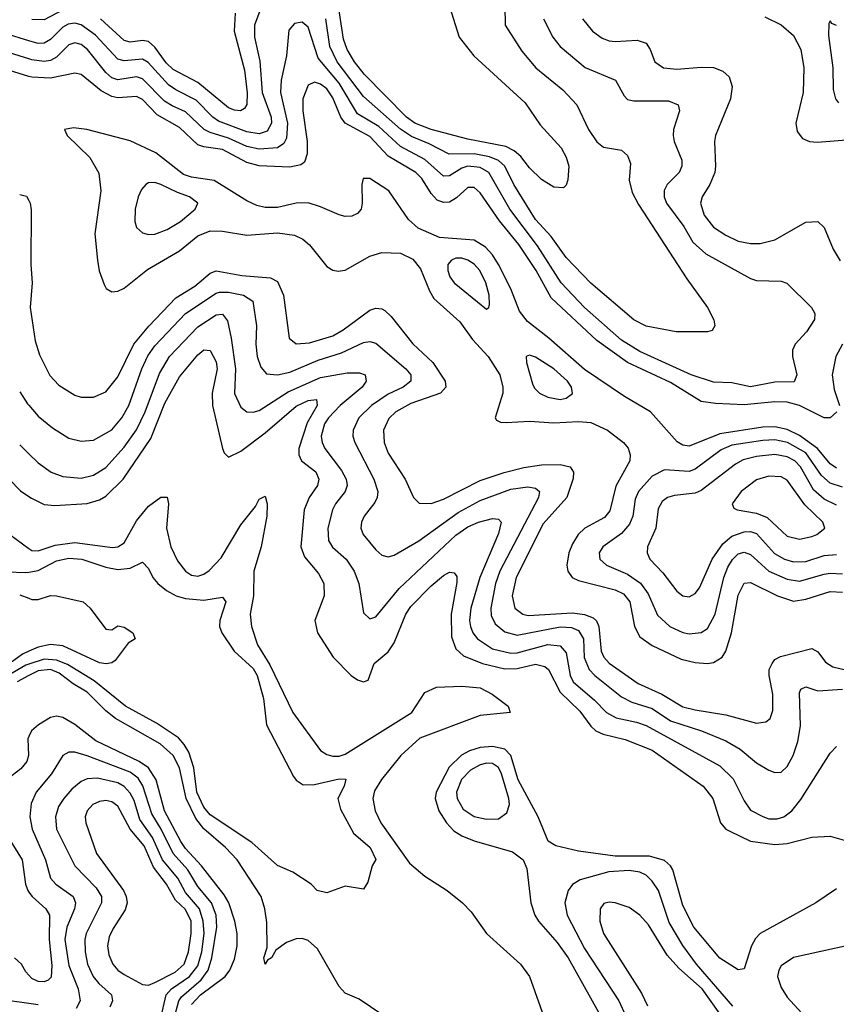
# Model space of a CAD drawing. Header units: inches. Extents: x 990535 to 1117859, y 769386 to 892122.
# Tile 551 of 656: x 1069970 to 1072630, y 833739 to 836947. Entities that reach past the tile are written whole.
import ezdxf

# ---------------------------------------------------------------- set-up
doc = ezdxf.new("R2010")
doc.units = ezdxf.units.IN
doc.header["$MEASUREMENT"] = 0
doc.layers.add('B0863', color=7, linetype='Continuous')
doc.layers.add('B0873', color=7, linetype='Continuous')

msp = doc.modelspace()

# ---------------------------------------------------------------- linework, layer by layer
at = {"layer": 'B0863', "color": 5}
for points, elevation in [([(1070000, 836878.8), (1069922.6, 836902.6)], 2640), ([(1070000, 836819.3), (1069890, 836853.7)], 2660), ([(1070000, 836762.7), (1069890, 836796.2)], 2680), ([(1069970, 836378.2), (1069992.3, 836372.3), (1070000, 836358.3)], 2680), ([(1069970, 835735.2), (1069995.9, 835695.9), (1070000, 835691.1)], 2660), ([(1069970, 835562.1), (1070000, 835532.6)], 2640), ([(1069935.9, 835450), (1069972.5, 835412.5), (1070000, 835393.4)], 2620), ([(1069937.7, 835270), (1070000, 835224.7)], 2580), ([(1069928.3, 835148.3), (1069990, 835146), (1070000, 835147.7)], 2560), ([(1069970, 835073.5), (1070000, 835062.2)], 2540), ([(1070000, 834889.3), (1069979.6, 834880.4), (1069850, 834786.6)], 2540), ([(1070000, 834847.6), (1069990, 834844.4), (1069932.8, 834810)], 2560), ([(1070000, 834810), (1069961.8, 834790)], 2580), ([(1070000, 834612), (1069996.1, 834603.9), (1069998.3, 834550), (1069993.3, 834530), (1069973.4, 834506.6), (1069916.9, 834463.1), (1069902.2, 834437.8), (1069898.3, 834410), (1069905.6, 834350), (1069915.7, 834310), (1069977.6, 834210), (1069988.6, 834130), (1069996.5, 834110), (1070000, 834104.8)], 2620), ([(1070000, 833833.9), (1069990, 833844.6), (1069975.6, 833870), (1069952.7, 833890)], 2620), ([(1070000, 833741.3), (1069930, 833751.2)], 2640)]:
    msp.add_lwpolyline(points, dxfattribs=dict(at, elevation=elevation))
at = {"layer": 'B0873', "color": 5}
for points, elevation in [([(1071550, 836991.3), (1071551, 836930), (1071605.1, 836845.1), (1071650.8, 836790.8), (1071738.5, 836718.5), (1071785, 836670), (1071822.7, 836590), (1071850, 836549.1), (1071871.6, 836531.6), (1071930, 836521.8), (1071950, 836504.9), (1071958.9, 836478.9), (1071955.2, 836424.8), (1071964.8, 836384.8), (1071985.2, 836345.2), (1072142.9, 836102.9), (1072210.3, 836010), (1072230.4, 835969.6), (1072233.7, 835950), (1072224.9, 835935.1), (1072210, 835929.8), (1072108, 835930), (1072010, 835948.9), (1071970, 835969.8), (1071830, 836088.5), (1071750, 836172.5), (1071701, 836241), (1071650, 836296.4), (1071579.8, 836410), (1071550.2, 836470), (1071530, 836489), (1071500.4, 836500.4), (1071450, 836510), (1071368.8, 836508.8), (1071303.3, 836543.3), (1071246.3, 836566.3), (1071210.3, 836590.3), (1071090, 836696.7), (1071004, 836810), (1070979.7, 836859.7), (1070967.3, 836950)], 2640), ([(1071370.2, 836990), (1071401.5, 836890), (1071449.1, 836829.1), (1071616.1, 836676.1), (1071665.1, 836605.1), (1071733.5, 836530), (1071750, 836499.5), (1071758.2, 836470), (1071754.9, 836425.1), (1071750, 836408), (1071741, 836399), (1071710, 836401.6), (1071670, 836427.1), (1071630, 836464.5), (1071601.8, 836501.8), (1071580.2, 836520.2), (1071553.9, 836533.9), (1071430, 836558.5), (1071310, 836590), (1071257.1, 836610), (1071230, 836629.9), (1071092.3, 836770), (1071060.7, 836810), (1071037, 836850), (1071024.1, 836884.1), (1071005.9, 837005.9)], 2620), ([(1070755, 836985), (1070735, 836930), (1070735.3, 836890), (1070752, 836812), (1070759.3, 836710), (1070789.1, 836630), (1070790.6, 836610), (1070776, 836584), (1070750, 836575.2), (1070710, 836581.5), (1070617.1, 836617.1), (1070599, 836630), (1070545.3, 836685.3), (1070478.3, 836718.3), (1070454.9, 836734.9), (1070388.1, 836808.1), (1070370, 836818.7), (1070310, 836813.1), (1070290, 836819.2), (1070216.6, 836896.6), (1070170, 836931.1), (1070150, 836936), (1070127.7, 836932.3), (1070110, 836922.5), (1070070, 836883.3), (1070050, 836871), (1070030, 836869.6), (1070000, 836878.8)], 2640), ([(1070130, 836989.4), (1070050, 836946.7), (1070010, 836947.9)], 2620), ([(1070671.7, 836968.3), (1070668.2, 836910), (1070702.5, 836782.5), (1070710.6, 836709.4), (1070709.3, 836670.7), (1070701.7, 836658.3), (1070689.1, 836650.9), (1070670, 836652.3), (1070650, 836660.7), (1070550, 836743.2), (1070470, 836784.7), (1070446.6, 836806.6), (1070410, 836858.1), (1070390, 836876.4), (1070370, 836879.9), (1070330, 836874.1), (1070310, 836879.8), (1070233.5, 836950)], 2620), ([(1071676.4, 836950), (1071706.4, 836890), (1071730, 836860.2), (1071812.1, 836792.1), (1071910.1, 836750.1), (1071938.9, 836698.9), (1071950, 836687.5), (1071970, 836682.8), (1072082.7, 836682.7), (1072114.6, 836670), (1072118.6, 836650), (1072099.8, 836590), (1072098.3, 836570), (1072102, 836550), (1072126.1, 836490), (1072126.6, 836470), (1072117.6, 836450), (1072078.6, 836410), (1072068.7, 836391.3), (1072069.1, 836370), (1072077.2, 836350), (1072133.1, 836273.1), (1072162.9, 836222.9), (1072204.8, 836184.8), (1072350, 836103.7), (1072370, 836097.5), (1072450, 836095.2), (1072468.4, 836088.4), (1072548.7, 836010), (1072559.5, 835990), (1072558.9, 835970), (1072532.4, 835930), (1072496.1, 835890), (1072487.2, 835870), (1072486.7, 835850), (1072501.5, 835790), (1072492.6, 835767.4), (1072430, 835765.8), (1072350, 835751.4), (1072290, 835763.6), (1072230, 835766.5), (1072157.3, 835790), (1071990, 835866.4), (1071930, 835902.8), (1071810, 836009.6), (1071733.3, 836090), (1071656.8, 836210), (1071566.2, 836330), (1071497.9, 836450), (1071470, 836465.5), (1071430, 836470), (1071410, 836463.4), (1071370, 836438.3), (1071350, 836437), (1071290, 836491.5), (1071210, 836534.5), (1071139.3, 836599.3), (1071070, 836640.8), (1071010, 836740.6), (1070942.5, 836822.5), (1070910, 836922.8), (1070890, 836939.1), (1070864.6, 836935.4), (1070846.5, 836913.5), (1070838.9, 836830), (1070821.1, 836750), (1070819, 836710), (1070842.4, 836610), (1070839.1, 836560.9), (1070830, 836543.9), (1070809.8, 836530.2), (1070750, 836525.1), (1070710, 836534), (1070650, 836561.6), (1070590, 836579.3), (1070570.4, 836590), (1070510, 836647.4), (1070466.2, 836666.2), (1070442, 836682), (1070370, 836754.3), (1070350, 836761), (1070290, 836751.5), (1070270, 836758.3), (1070250, 836775.4), (1070190.7, 836850), (1070170, 836866.1), (1070150, 836872.1), (1070130, 836865), (1070090, 836825.6), (1070070, 836814.8), (1070050, 836811.1), (1070010, 836816.1), (1070000, 836819.3)], 2660), ([(1071802.6, 836950), (1071835.4, 836910), (1071867.2, 836887.2), (1071890, 836878.6), (1071910, 836876), (1071980.8, 836880.8), (1072010, 836871.1), (1072023.8, 836850), (1072038.4, 836810), (1072066.7, 836790), (1072110, 836785.7), (1072190, 836792.8), (1072230, 836791.2), (1072260.1, 836780.1), (1072281.3, 836761.3), (1072290.8, 836730), (1072285.1, 836690), (1072236.3, 836570), (1072232.7, 836550), (1072236.6, 836470), (1072233.6, 836450), (1072218.1, 836410), (1072192.8, 836370), (1072187.1, 836350), (1072199.3, 836310), (1072230, 836271.6), (1072270, 836244.8), (1072310, 836226), (1072350, 836217.8), (1072381.9, 836218.1), (1072430, 836230.1), (1072530, 836287.1), (1072570, 836290.2), (1072590, 836270.4), (1072619.8, 836199.8), (1072642, 836162)], 2680), ([(1072397, 836956.9), (1072450, 836930.8), (1072490, 836895.6), (1072514.2, 836850), (1072523.6, 836790), (1072521.6, 836710), (1072498.2, 836610), (1072502.7, 836582.7), (1072520, 836560), (1072542.8, 836550), (1072568.8, 836548.8), (1072770, 836564.5)], 2720), ([(1072630, 836928.4), (1072615.2, 836935.2), (1072610, 836943.7), (1072605.1, 836934.9), (1072604.4, 836895.6), (1072617.9, 836790), (1072619.7, 836719.7), (1072627.1, 836690), (1072637, 836677)], 2740), ([(1072631.7, 835670), (1072610, 835649.9), (1072590, 835649.9), (1072510, 835689.7), (1072470, 835701.4), (1072430, 835702.4), (1072330, 835692.7), (1072236.8, 835696.9), (1072190, 835703.7), (1072090, 835764.8), (1071950, 835830.2), (1071850, 835901.8), (1071701, 836041), (1071651.9, 836130), (1071595.2, 836215.2), (1071532.4, 836292.4), (1071470, 836382.8), (1071450, 836400.5), (1071430, 836400.4), (1071392.9, 836367.1), (1071370, 836353.2), (1071350, 836351.5), (1071330, 836359.3), (1071310, 836381), (1071279.4, 836430), (1071259.9, 836450), (1071170, 836502.8), (1071110, 836566.7), (1071029.8, 836609.8), (1071015.8, 836630), (1070990, 836693.1), (1070970, 836722.2), (1070950, 836737.6), (1070930, 836743.4), (1070910, 836734), (1070892, 836690), (1070892.4, 836650), (1070906.2, 836550), (1070906, 836510), (1070897.2, 836482.8), (1070886.1, 836473.9), (1070850, 836467.3), (1070750, 836471.7), (1070710, 836481.6), (1070630, 836524.8), (1070570, 836533.2), (1070550, 836540.1), (1070490, 836596), (1070417.9, 836637.9), (1070370, 836687.1), (1070350, 836697.1), (1070290, 836693), (1070270, 836697.1), (1070235.5, 836715.5), (1070170, 836768.5), (1070150, 836773.2), (1070070, 836757.3), (1070010, 836759.7), (1070000, 836762.7)], 2680), ([(1072630, 835486.4), (1072610, 835500.3), (1072568.4, 835550), (1072510, 835592.5), (1072470, 835612.1), (1072430, 835621), (1072390, 835619.1), (1072250, 835598.4), (1072150, 835558.2), (1072130, 835560.8), (1072111.6, 835571.6), (1072025, 835670), (1071939.7, 835719.7), (1071810, 835807), (1071693.7, 835910), (1071623.7, 835963.7), (1071598, 835998), (1071569.3, 836070), (1071529.1, 836150), (1071510, 836181), (1071486.7, 836206.7), (1071450, 836229), (1071337.5, 836237.5), (1071268.3, 836268.3), (1071236.7, 836296.7), (1071172.1, 836390), (1071110, 836429.8), (1071089.2, 836430), (1071083.9, 836410), (1071085.8, 836350), (1071082.2, 836330), (1071070, 836316.2), (1071052.3, 836307.7), (1071030, 836306.4), (1071010, 836311.3), (1070950, 836338.1), (1070910, 836350.3), (1070870.7, 836350), (1070810, 836335.9), (1070770, 836335.1), (1070742.2, 836342.2), (1070710, 836357.4), (1070603, 836423), (1070530, 836434.1), (1070503, 836443), (1070413.5, 836513.5), (1070330, 836552.6), (1070189, 836590), (1070144.8, 836595.2), (1070116, 836590), (1070124.4, 836570), (1070198.5, 836498.5), (1070227.2, 836447.2), (1070234.1, 836390), (1070214.7, 836250), (1070223.4, 836163.4), (1070229, 836129), (1070244.9, 836084.9), (1070251.9, 836071.9), (1070270, 836060.2), (1070290, 836062.3), (1070310, 836072.6), (1070386.5, 836133.5), (1070490, 836194.2), (1070550, 836243.6), (1070590, 836259.7), (1070630, 836258.8), (1070710, 836245.4), (1070810, 836253), (1070865.4, 836245.4), (1070892.1, 836232.1), (1070913.9, 836213.9), (1070970, 836143.7), (1070990, 836130.8), (1071007.7, 836127.7), (1071030, 836131.2), (1071110, 836176.9), (1071150, 836188.5), (1071210, 836186.3), (1071250, 836167.3), (1071275.3, 836135.3), (1071304.3, 836064.3), (1071319.3, 836039.3), (1071403.1, 835963.1), (1071445.1, 835905.1), (1071495.3, 835850), (1071533.6, 835790), (1071544.1, 835750), (1071543.1, 835730), (1071518.9, 835650), (1071522.9, 835642.9), (1071535.9, 835635.9), (1071554.4, 835634.4), (1071630, 835638.7), (1071710, 835633.7), (1071790, 835638.5), (1071830, 835634.6), (1071884.8, 835610), (1071936.6, 835570), (1071951.6, 835551.6), (1071958.3, 835530), (1071956.8, 835510), (1071912.1, 835427.9), (1071892.6, 835347.4), (1071874.6, 835325.4), (1071810.7, 835290), (1071788.5, 835270), (1071770, 835239.4), (1071759.1, 835210), (1071752.3, 835170), (1071755.1, 835150), (1071769.4, 835130), (1071790, 835119.9), (1071909.8, 835089.8), (1071936.5, 835076.5), (1071957.7, 835050), (1071972.4, 834970), (1071990, 834936.8), (1072030, 834908), (1072124.2, 834864.2), (1072170, 834852.9), (1072210, 834849.7), (1072230, 834852.3), (1072257.6, 834870), (1072270, 834890.2), (1072288, 834950), (1072310, 835072.6), (1072330, 835111.6), (1072350, 835113.9), (1072437.8, 835070), (1072490, 835053.2), (1072530, 835058.7), (1072610, 835083.7), (1072650, 835082)], 2720), ([(1070000, 836358.3), (1070004.6, 836350), (1070007.6, 836327.6), (1070006.3, 836150), (1070010.1, 836089.9), (1070004.6, 836010), (1070020.8, 835900.8), (1070034.9, 835854.9), (1070067.7, 835787.7), (1070097, 835757), (1070150, 835723.7), (1070170, 835717.6), (1070210, 835717), (1070250, 835734.6), (1070290, 835783.2), (1070341.3, 835890), (1070390.8, 835949.2), (1070478.4, 836041.6), (1070540.8, 836079.2), (1070590, 836121.8), (1070610, 836128.7), (1070693.9, 836113.9), (1070786.4, 836106.4), (1070810, 836094.1), (1070829.2, 836050), (1070848, 835910), (1070870.8, 835890.8), (1070914.1, 835894.1), (1070990, 835917.3), (1071023.7, 835936.3), (1071110, 836001), (1071130, 836007.2), (1071150, 836005.2), (1071159.6, 835999.6), (1071180.2, 835980.2), (1071250, 835891.3), (1071315.5, 835830), (1071355.5, 835770), (1071358.1, 835750), (1071340.1, 835730), (1071243.7, 835696.3), (1071194.7, 835670), (1071172.4, 835647.6), (1071154.5, 835610), (1071156.8, 835570), (1071170, 835535.2), (1071225.2, 835450), (1071252.9, 835390), (1071271.5, 835371.5), (1071310, 835371.2), (1071350, 835385.2), (1071470, 835446.3), (1071548.2, 835471.8), (1071611.8, 835488.2), (1071670, 835496.8), (1071730, 835498.2), (1071762.8, 835490), (1071773.4, 835473.4), (1071772.7, 835452.7), (1071751.6, 835390), (1071675.2, 835304.8), (1071587.5, 835130), (1071574.4, 835070), (1071582.8, 835030), (1071608.3, 835010), (1071626.5, 835006.5), (1071770, 835014.3), (1071810, 835008.8), (1071837.9, 834997.9), (1071848.8, 834988.8), (1071856.3, 834970), (1071863.5, 834890), (1071872.7, 834870), (1071890, 834850.9), (1071984.2, 834784.2), (1072061.9, 834750), (1072130, 834708.8), (1072170, 834698.2), (1072270, 834682.8), (1072370, 834655.5), (1072400.5, 834659.5), (1072414.6, 834670), (1072423.5, 834696.5), (1072423.4, 834750), (1072411.2, 834810), (1072411.4, 834830), (1072420.3, 834850), (1072430, 834862.3), (1072447.8, 834872.2), (1072550, 834897.9), (1072570, 834888), (1072594.2, 834854.2), (1072618.8, 834838.8), (1072770, 834802.6)], 2680), ([(1070000, 835691.1), (1070030, 835655.8), (1070077, 835617), (1070130, 835583.7), (1070170, 835574), (1070210, 835577.6), (1070270, 835610.7), (1070303, 835650), (1070325.9, 835690), (1070367.7, 835810), (1070387.6, 835852.4), (1070410, 835885), (1070510.4, 835989.6), (1070610, 836056.2), (1070620.9, 836059.1), (1070650, 836059.6), (1070699, 836050), (1070729.5, 836030), (1070740.8, 835950), (1070738.8, 835890), (1070743.3, 835850), (1070754.9, 835814.9), (1070773.4, 835793.4), (1070810, 835790.1), (1070850, 835799.2), (1070942.3, 835837.7), (1071018.3, 835861.7), (1071090, 835895.5), (1071110, 835899), (1071130, 835893.4), (1071227.5, 835810), (1071244.2, 835790), (1071244.3, 835775.7), (1071244.1, 835770), (1071219, 835750), (1071170, 835727.2), (1071115.5, 835690), (1071074.7, 835650), (1071055.7, 835610), (1071055.5, 835590), (1071061.7, 835570), (1071123.6, 835450), (1071136.3, 835410), (1071134.1, 835390), (1071126.3, 835373.7), (1071091.5, 835330), (1071082.8, 835310), (1071081.5, 835290), (1071088.8, 835270), (1071130, 835219.7), (1071150, 835203), (1071170, 835197.6), (1071190, 835202.8), (1071270, 835249.6), (1071398, 835342), (1071470, 835380.5), (1071570, 835417.1), (1071625.3, 835425.3), (1071650, 835420.9), (1071663.2, 835410), (1071659.8, 835390), (1071534, 835150), (1071519.5, 835110), (1071504.6, 835030), (1071505.9, 835005.9), (1071518.8, 834978.8), (1071550, 834953.1), (1071590, 834942.3), (1071730, 834968.5), (1071767.2, 834967.2), (1071790, 834957.5), (1071806.5, 834930), (1071808.9, 834868.9), (1071824.4, 834830), (1071843.1, 834810), (1071930, 834741.4), (1071963.4, 834723.4), (1072030, 834703.3), (1072090, 834662.6), (1072191.2, 834630), (1072270, 834597.8), (1072316.8, 834570), (1072370, 834526.1), (1072410, 834501.6), (1072430, 834494.5), (1072450, 834495.2), (1072470, 834514.4), (1072488.7, 834550), (1072504.6, 834595.4), (1072513.3, 834646.7), (1072510, 834754), (1072514.6, 834765.4), (1072530, 834773.8), (1072570, 834760.7), (1072650, 834765.9)], 2660), ([(1070000, 835532.6), (1070030, 835503), (1070072.9, 835472.9), (1070110, 835458.9), (1070170, 835453.7), (1070210, 835463.6), (1070250, 835488.1), (1070310, 835554.4), (1070350, 835611.2), (1070379.1, 835670), (1070425.8, 835794.2), (1070458.2, 835850), (1070550, 835947.1), (1070610, 835985.4), (1070630, 835987.7), (1070646.4, 835966.4), (1070658.6, 835910), (1070672.5, 835810), (1070669.7, 835729.7), (1070690, 835685.2), (1070710, 835669.4), (1070730, 835668.4), (1070750, 835674.2), (1070844.7, 835735.3), (1070950, 835781.3), (1071036.6, 835796.6), (1071076.7, 835796.7), (1071095.2, 835790), (1071099, 835770), (1071085.4, 835750), (1071014.1, 835690), (1070975.4, 835650), (1070962.4, 835630), (1070952.4, 835590), (1070954.8, 835570), (1070964.2, 835550), (1071017.9, 835477.9), (1071032.8, 835450), (1071037.1, 835430), (1071030.1, 835410), (1070998.6, 835370), (1070988.7, 835350), (1070973.6, 835290), (1070975.7, 835250), (1070989.1, 835229.1), (1071033.8, 835190), (1071059.8, 835150), (1071074.2, 835110), (1071090, 835014.8), (1071110, 834995.3), (1071130, 835002), (1071205.6, 835094.4), (1071390, 835268), (1071430, 835294.7), (1071464.2, 835310), (1071510, 835321.6), (1071530, 835320.2), (1071537.8, 835310), (1071530, 835272.8), (1071468.9, 835130), (1071439.6, 835030), (1071435.4, 834990), (1071438, 834970), (1071446, 834950), (1071461, 834930), (1071510, 834897.7), (1071570, 834883.2), (1071590, 834884.6), (1071690, 834911.1), (1071730, 834907.2), (1071750, 834884.7), (1071762.7, 834810), (1071772.4, 834790), (1071842.6, 834730), (1071881.2, 834690), (1071912.5, 834672.5), (1071978.6, 834658.5), (1072010, 834647.3), (1072250, 834516.4), (1072294.1, 834474.1), (1072330, 834401.8), (1072350, 834372.1), (1072390, 834350.7), (1072410, 834343.9), (1072437, 834343), (1072459.3, 834350), (1072484.7, 834370), (1072513.7, 834406.3), (1072610, 834557.6), (1072630, 834579.5)], 2640), ([(1070000, 835393.4), (1070007.9, 835387.9), (1070050, 835367.8), (1070084.2, 835364.2), (1070190, 835370.4), (1070230, 835383.1), (1070250, 835394.9), (1070307.5, 835450), (1070396.9, 835583.1), (1070442.4, 835697.6), (1070490, 835783.5), (1070550, 835855.4), (1070570, 835871.3), (1070590, 835869.4), (1070610, 835832.4), (1070613.4, 835810), (1070596.5, 835730), (1070598.3, 835690), (1070630.1, 835550.1), (1070635.6, 835535.6), (1070650, 835522.4), (1070690, 835541.7), (1070770, 835601), (1070870, 835688.3), (1070910, 835706.4), (1070937.1, 835710), (1070939.1, 835690), (1070906.1, 835633.9), (1070879.5, 835550), (1070878.9, 835530), (1070888.3, 835510), (1070934, 835474), (1070944.6, 835450), (1070939.5, 835430), (1070912.9, 835390), (1070896.2, 835350), (1070885.4, 835230), (1070897.3, 835197.3), (1070942.8, 835142.8), (1070961, 835110), (1070961.5, 835070), (1070930.8, 834990), (1070939.8, 834950), (1070990.9, 834870), (1071050, 834810.2), (1071070, 834796.3), (1071090, 834789.4), (1071104.7, 834795.3), (1071124.9, 834850), (1071170, 834888), (1071190, 834916.8), (1071227.8, 835010), (1071244.3, 835035.7), (1071310, 835102.4), (1071350, 835136.4), (1071370, 835146.7), (1071385.4, 835145.4), (1071393.3, 835133.3), (1071394, 835114), (1071375.5, 835010), (1071376.1, 834936.1), (1071390, 834897.6), (1071415, 834875), (1071477.7, 834850), (1071550, 834832.5), (1071590, 834833.8), (1071650, 834847), (1071680, 834840), (1071692.3, 834830), (1071730, 834756.1), (1071794.6, 834694.6), (1071830, 834645.4), (1071846.2, 834630), (1071870, 834619.1), (1071941.6, 834601.6), (1072030, 834567.1), (1072196.6, 834450), (1072227.9, 834410), (1072252.8, 834330), (1072269.5, 834310), (1072282.7, 834302.7), (1072350, 834270.9), (1072430, 834260.1), (1072470, 834263.1), (1072550, 834283.2), (1072610, 834286.7), (1072670.6, 834270)], 2620), ([(1072649.5, 835890), (1072628.5, 835850), (1072616.7, 835790), (1072622.4, 835742.4), (1072639.7, 835690)], 2680), ([(1072650, 835424.2), (1072610, 835436.7), (1072581.7, 835461.7), (1072530, 835536.1), (1072470.4, 835570), (1072430, 835578), (1072390, 835576.6), (1072290, 835560.6), (1072254.5, 835545.5), (1072170, 835482.7), (1072150, 835475.2), (1072070, 835480.9), (1072030, 835460.1), (1071985, 835410), (1071975.1, 835384.9), (1071967.2, 835330), (1071956.6, 835303.4), (1071930, 835273.3), (1071869.4, 835230), (1071857.8, 835210), (1071859.8, 835190), (1071880.8, 835170), (1071950, 835140.1), (1071991.7, 835111.7), (1072017, 835077), (1072047, 835007), (1072087.1, 834970), (1072130, 834950.1), (1072150, 834946.1), (1072189.9, 834950.1), (1072210, 834963.7), (1072235.7, 835010), (1072263.3, 835130), (1072276.4, 835163.6), (1072291.5, 835188.5), (1072310, 835206.9), (1072330, 835212.3), (1072350, 835204.6), (1072410, 835150.8), (1072470, 835124.2), (1072510, 835117.4), (1072590, 835141), (1072610, 835144.2), (1072650, 835141.2)], 2740), ([(1072630, 835365.1), (1072590, 835384.5), (1072555.6, 835415.6), (1072512.9, 835490), (1072494.7, 835510), (1072470, 835523.4), (1072430, 835530.5), (1072370, 835523.8), (1072326.8, 835513.2), (1072301.1, 835498.9), (1072190, 835412.9), (1072170, 835405.1), (1072102.9, 835397.1), (1072079.6, 835390), (1072062.8, 835377.2), (1072050, 835354), (1072041.7, 835290), (1072015.3, 835230), (1072013.3, 835210), (1072022.1, 835190), (1072065.1, 835145.1), (1072110, 835085), (1072130, 835070.2), (1072150, 835067), (1072170, 835077.5), (1072183.8, 835096.2), (1072225.3, 835190), (1072260.6, 835239.4), (1072290, 835264.3), (1072330, 835278.7), (1072350, 835279.4), (1072370, 835273.3), (1072428.4, 835208.4), (1072460.9, 835190), (1072490, 835181.3), (1072530, 835182.3), (1072590, 835201.9), (1072630, 835204.9)], 2760), ([(1070000, 835224.7), (1070010, 835217.4), (1070030, 835216.3), (1070085.2, 835234.8), (1070150, 835243.5), (1070272.3, 835227.7), (1070290, 835230.1), (1070310, 835243.1), (1070350, 835314.8), (1070390, 835362.2), (1070430, 835391.6), (1070450, 835391.6), (1070454.6, 835370), (1070448.2, 835290), (1070462.1, 835230), (1070484.3, 835184.3), (1070509.5, 835150), (1070530, 835137.9), (1070550, 835134.5), (1070570, 835140.1), (1070587.4, 835152.6), (1070626.6, 835193.4), (1070690, 835300.9), (1070738.5, 835361.5), (1070750, 835384.6), (1070770, 835394.9), (1070776.1, 835370), (1070775.4, 835330), (1070756.3, 835230), (1070732.6, 835150), (1070732, 835070), (1070720.7, 835010), (1070725, 834970), (1070744, 834910), (1070785.1, 834845.1), (1070859.5, 834690), (1070950, 834566), (1070970, 834553), (1070990, 834547.5), (1071010, 834547.6), (1071030, 834553.9), (1071247.5, 834690), (1071290, 834755), (1071327.6, 834772.4), (1071410, 834775.7), (1071470, 834770), (1071508.9, 834750), (1071561.5, 834710), (1071567.3, 834690), (1071470, 834679.6), (1071273.5, 834606.5), (1071211.3, 834550), (1071147.9, 834472.1), (1071125.9, 834434.1), (1071120.1, 834410), (1071128.3, 834370), (1071146.6, 834330), (1071239.4, 834199.4), (1071290, 834157.1), (1071362.2, 834110), (1071411.9, 834070), (1071440.3, 834040.3), (1071490.6, 833970), (1071601.5, 833870), (1071630.6, 833830), (1071682.6, 833682.6)], 2580), ([(1070000, 835147.7), (1070030, 835152.8), (1070090, 835184.5), (1070130, 835192.5), (1070172.9, 835190), (1070250, 835163.4), (1070290, 835156.1), (1070330, 835160.6), (1070370, 835180.2), (1070390, 835158.7), (1070403.9, 835130), (1070420.1, 835110), (1070447.7, 835087.7), (1070479.7, 835070), (1070510, 835061.5), (1070570, 835055.6), (1070630, 835065.5), (1070641.5, 835050), (1070622.3, 834990), (1070620.5, 834970), (1070627.9, 834950), (1070668.3, 834890), (1070730, 834833.1), (1070743.4, 834810), (1070764.6, 834735.4), (1070773.7, 834650), (1070861.3, 834481.3), (1070870, 834468.9), (1070893.7, 834453.7), (1070930, 834455.6), (1071010, 834474.1), (1071032.4, 834472.4), (1071026.9, 834450), (1071006.5, 834410), (1071015.3, 834375.3), (1071057, 834297), (1071111.4, 834250), (1071130, 834211.3), (1071118, 834190), (1071103.4, 834136.6), (1071090, 834114), (1071030, 834124), (1070970, 834102.7), (1070939, 834110), (1070919.3, 834130), (1070859.5, 834170), (1070810, 834191.2), (1070725.8, 834265.8), (1070590, 834356.2), (1070570, 834381.3), (1070547.2, 834430), (1070537.1, 834510), (1070520.6, 834560.6), (1070506.1, 834586.1), (1070486.9, 834606.9), (1070415.3, 834655.3), (1070314.6, 834710), (1070212.6, 834792.6), (1070125.8, 834845.8), (1070090, 834860.4), (1070050, 834863.5), (1070000, 834847.6)], 2560), ([(1070000, 835062.2), (1070010, 835058.5), (1070030, 835058.2), (1070070, 835071.1), (1070090, 835070.2), (1070176.3, 835050), (1070199.3, 835030), (1070250, 834961), (1070270, 834959.1), (1070290, 834972.2), (1070310, 834968.2), (1070338, 834950), (1070346, 834930), (1070323.8, 834916.2), (1070280.7, 834859.3), (1070270, 834851.3), (1070252, 834848), (1070230, 834852), (1070110, 834907.6), (1070070, 834911.7), (1070030, 834902.4), (1070000, 834889.3)], 2540), ([(1071150, 833706.2), (1071075.6, 833755.6), (1071030, 833775.3), (1071010, 833796.8), (1070939.8, 833919.8), (1070910, 833947.2), (1070890, 833953.4), (1070870, 833952.8), (1070839.4, 833940.6), (1070804.6, 833915.4), (1070790, 833890.9), (1070776.9, 833883.1), (1070769.5, 833869.5), (1070765.6, 833890), (1070775.8, 833924.2), (1070774.5, 834005.5), (1070768.6, 834050), (1070756.1, 834090), (1070678.2, 834210), (1070640.3, 834250), (1070570, 834310.5), (1070544, 834344), (1070512.7, 834410), (1070490, 834510), (1070470.1, 834550.1), (1070428, 834588), (1070281.6, 834670), (1070250, 834695.4), (1070190, 834756.5), (1070143.6, 834783.6), (1070098.5, 834818.5), (1070070, 834829.8), (1070030, 834825.8), (1070000, 834810)], 2580), ([(1070530, 833738), (1070559, 833770), (1070639.1, 833830), (1070654.5, 833850), (1070670, 833886), (1070678.4, 833930), (1070678.8, 833970), (1070671, 834010), (1070650.8, 834070), (1070636.2, 834096.2), (1070562.5, 834190), (1070510, 834246.7), (1070495.3, 834270), (1070441.8, 834370), (1070414.6, 834470), (1070390, 834509.3), (1070359, 834530), (1070217.9, 834597.9), (1070150, 834651.1), (1070110, 834674), (1070090, 834677.6), (1070070, 834673.3), (1070031, 834650), (1070008.7, 834630), (1070000, 834612)], 2620), ([(1070471.6, 833690), (1070488.3, 833750), (1070497.1, 833762.9), (1070561, 833819), (1070583.5, 833850), (1070596.3, 833890), (1070612.3, 833990), (1070610.2, 834030), (1070594.6, 834070), (1070550, 834123), (1070517.1, 834177.1), (1070470.2, 834230), (1070431.2, 834310), (1070399.9, 834359.9), (1070371.4, 834451.4), (1070355.4, 834475.4), (1070330, 834495.5), (1070190, 834549.2), (1070150, 834560.7), (1070130, 834560.2), (1070110, 834549.8), (1070073.1, 834490), (1070023.1, 834430), (1070007, 834393), (1070003.3, 834350), (1070010.1, 834310), (1070053.9, 834210), (1070070.4, 834150.4), (1070087.5, 834130), (1070143.7, 834090), (1070152, 834070), (1070148, 834050), (1070123.1, 833990), (1070117.1, 833950), (1070130, 833865.5), (1070160.1, 833790), (1070166.4, 833750), (1070154.1, 833725.9)], 2640), ([(1072630, 834115.6), (1072563, 834070), (1072381.7, 833970), (1072366.3, 833953.7), (1072353.8, 833930), (1072330, 833854.5), (1072310, 833851.3), (1072250, 833889.8), (1072166, 833990), (1072130, 834060.9), (1072097.4, 834177.4), (1072090, 834190.4), (1072070, 834208.1), (1072021.5, 834221.5), (1071910, 834221.9), (1071790, 834237.7), (1071715.9, 834255.9), (1071691.1, 834271.1), (1071658.2, 834350), (1071593.2, 834470), (1071570, 834550), (1071550, 834570.5), (1071510, 834578.9), (1071470, 834576.1), (1071435, 834565), (1071409.2, 834550.8), (1071368.7, 834511.3), (1071326.7, 834430), (1071323.5, 834410), (1071334.9, 834370), (1071360.1, 834330), (1071384.4, 834304.4), (1071410, 834287.9), (1071450, 834271.3), (1071575.4, 834235.4), (1071610.2, 834210), (1071622.1, 834182.1), (1071635.3, 834070), (1071647.8, 834030), (1071659.3, 834010), (1071720.2, 833940.2), (1071756.5, 833890), (1071902.2, 833630)], 2620), ([(1070428.4, 833690), (1070447.3, 833770), (1070464, 833790), (1070522.8, 833830), (1070550, 833864.8), (1070563.5, 833910), (1070570.7, 833970), (1070567.8, 834010), (1070555.6, 834050), (1070510, 834103.2), (1070485.5, 834150), (1070434.8, 834210), (1070402.6, 834282.6), (1070361.5, 834341.5), (1070342.8, 834402.8), (1070330, 834427.1), (1070310, 834449.2), (1070290, 834460.7), (1070223.6, 834476.4), (1070190, 834473.5), (1070170, 834465.4), (1070139.4, 834440.6), (1070113.4, 834410), (1070096.7, 834383.3), (1070086.1, 834350), (1070090, 834309.2), (1070149.1, 834190), (1070218.8, 834118.8), (1070236.4, 834090), (1070236.7, 834070), (1070186.5, 833970), (1070182.1, 833950), (1070183.4, 833910), (1070190.8, 833870), (1070208.9, 833830), (1070227.3, 833807.3), (1070269.5, 833770), (1070272.3, 833750), (1070263.6, 833730)], 2660), ([(1072293, 833733), (1072174.6, 833870), (1072130, 833930.4), (1072085.9, 834005.9), (1072050.2, 834110.2), (1072030, 834139.9), (1072010, 834159.5), (1071989.7, 834169.7), (1071955.5, 834175.5), (1071888.8, 834171.2), (1071795.6, 834144.4), (1071770.5, 834129.5), (1071756, 834110), (1071745.5, 834070), (1071753.3, 834030), (1071810, 833921.1), (1071921.9, 833750), (1071966.8, 833650)], 2640), ([(1070000, 834104.8), (1070010.1, 834090), (1070055, 834050), (1070067.4, 834030), (1070066.2, 833950), (1070074.6, 833865.4), (1070072.6, 833827.4), (1070062.6, 833817.4), (1070050, 833812.2), (1070030, 833813.7), (1070010, 833823.2), (1070000, 833833.9)], 2620), ([(1072299.7, 833639.7), (1072193, 833790), (1072117.1, 833857.1), (1072079.1, 833899.1), (1072017.9, 833997.9), (1071989.6, 834029.6), (1071954.8, 834054.8), (1071910, 834069.2), (1071890, 834072), (1071872.5, 834067.5), (1071860.2, 834050), (1071859.3, 834010), (1071871.8, 833970), (1071995.1, 833775.1), (1072014.6, 833734.6)], 2660), ([(1072767.1, 833952.9), (1072490, 833892.1), (1072450, 833864.4), (1072442.1, 833850), (1072438.7, 833830), (1072450, 833793.4), (1072470, 833762.6), (1072552.5, 833672.5)], 2640), ([(1070030, 833737.1), (1070000, 833741.3)], 2640)]:
    msp.add_lwpolyline(points, dxfattribs=dict(at, elevation=elevation))
for points, elevation in [([(1070410, 836417), (1070390, 836415.4), (1070380.3, 836410), (1070366.2, 836393.8), (1070355.5, 836370), (1070346.6, 836330), (1070344.6, 836290), (1070350.2, 836270), (1070370, 836252.4), (1070390, 836247.2), (1070410, 836248.3), (1070450, 836263.9), (1070493.2, 836290), (1070542, 836330), (1070549.7, 836350), (1070523.5, 836370), (1070483.8, 836383.8), (1070430, 836410.9)], 2740), ([(1071390, 836170.8), (1071376.3, 836163.7), (1071364.4, 836150), (1071364.5, 836130), (1071370.9, 836110), (1071384.6, 836090), (1071490, 836004.4), (1071498, 836010), (1071500.7, 836019.3), (1071499.1, 836050), (1071488.5, 836090), (1071469.2, 836130), (1071450, 836151), (1071430, 836163.4), (1071410, 836170.3)], 2740), ([(1071630, 835854.2), (1071619.1, 835850), (1071620.7, 835830), (1071640.3, 835760.3), (1071646.4, 835746.4), (1071663.2, 835730), (1071690, 835717.5), (1071730, 835710.1), (1071750, 835714.2), (1071770, 835729.1), (1071767.4, 835750), (1071753.7, 835770), (1071710, 835809.9), (1071650, 835847.6)], 2740), ([(1072410, 835459.7), (1072370, 835448.1), (1072319.7, 835410), (1072290.3, 835370), (1072296.2, 835356.2), (1072306.8, 835350), (1072370, 835339.7), (1072404.8, 835324.8), (1072470, 835264.5), (1072510, 835254.3), (1072550, 835263.6), (1072566, 835270), (1072592.4, 835290), (1072585.7, 835310), (1072527, 835367), (1072470, 835446.6), (1072450, 835458.3)], 2780), ([(1071490, 834524.6), (1071470, 834519.9), (1071437.8, 834502.2), (1071408.9, 834471.1), (1071393, 834430), (1071394.5, 834410), (1071414.6, 834374.6), (1071450, 834351.4), (1071490, 834341.9), (1071530, 834343.7), (1071556.8, 834363.2), (1071565, 834390), (1071563.5, 834410), (1071539.4, 834490), (1071530, 834510.8), (1071510, 834523.3)], 2640), ([(1070250, 834403.1), (1070230, 834400.2), (1070208.6, 834390), (1070190.1, 834370), (1070183.6, 834350), (1070185.2, 834330), (1070220.1, 834230), (1070307.6, 834110), (1070317, 834090), (1070319.7, 834070), (1070313.6, 834046.4), (1070274, 833986), (1070261.3, 833958.7), (1070255.6, 833930), (1070260.1, 833900.1), (1070272.8, 833870), (1070289.8, 833849.8), (1070310, 833836), (1070370, 833803.7), (1070390, 833801), (1070410, 833809.7), (1070476.3, 833843.7), (1070505.8, 833870), (1070519.4, 833910), (1070528.4, 833970), (1070528.1, 834010), (1070510, 834048.1), (1070477.9, 834077.9), (1070448.5, 834130), (1070406, 834186), (1070375.5, 834255.5), (1070329.9, 834310), (1070290, 834384.5), (1070270, 834398.7)], 2680)]:
    msp.add_lwpolyline(points, close=True, dxfattribs=dict(at, elevation=elevation))

doc.saveas('drawing.dxf')
